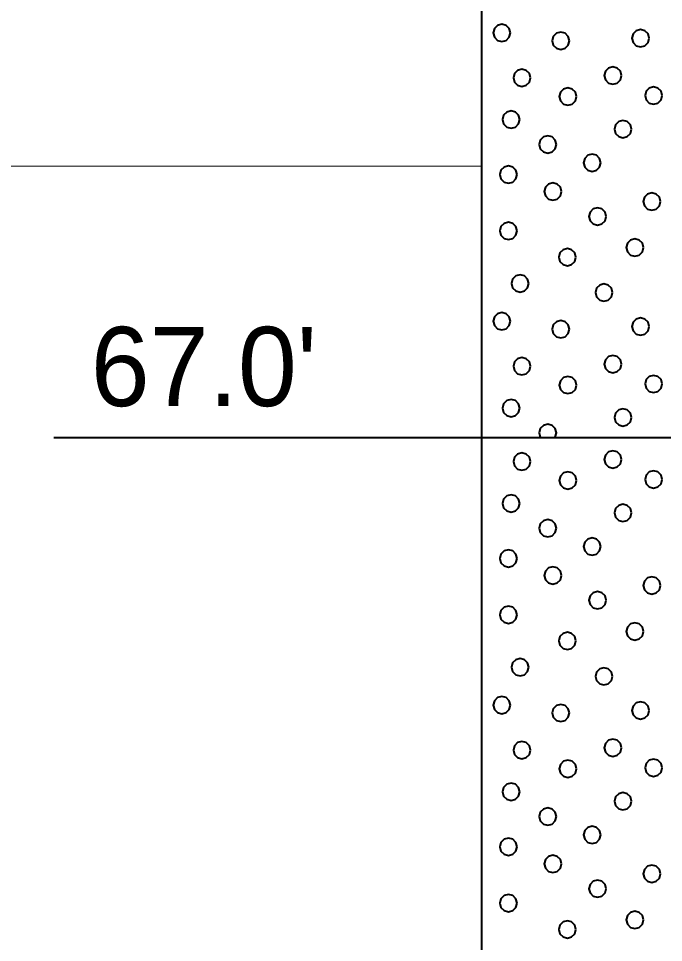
# Model space of a CAD drawing. Extents: x -76 to 974, y -1080 to -735.
# Drawn here: x 891.43 to 897.11, y -998.93 to -990.79 of the extents above; entities that cross this region are included whole.
import ezdxf

# ---------------------------------------------------------------- set-up
doc = ezdxf.new("R2010")
doc.units = 0
doc.header["$LTSCALE"] = 0.36
doc.layers.add('27', color=7, linetype='Continuous', lineweight=40)
doc.layers.add('7', color=7, linetype='Continuous', lineweight=13)

msp = doc.modelspace()

# ---------------------------------------------------------------- linework, layer by layer
at = {"layer": '27'}
for p, q in [((895.5077, -983.4789), (895.5077, -994.4789)), ((891.7402, -994.4789), (895.5076, -994.4789)), ((895.5077, -994.4789), (898.0077, -994.4789)), ((895.5077, -994.4789), (895.5077, -1002.5789))]:
    msp.add_line(p, q, dxfattribs=at)
for points in [[(895.762, -990.9154), (895.7518, -990.8773), (895.7239, -990.8494), (895.6858, -990.8392), (895.6477, -990.8494), (895.6198, -990.8773), (895.6096, -990.9154), (895.6198, -990.9535), (895.6477, -990.9814), (895.6858, -990.9916), (895.7239, -990.9814), (895.7518, -990.9535)], [(896.2807, -990.9853), (896.2705, -990.9472), (896.2426, -990.9193), (896.2045, -990.9091), (896.1664, -990.9193), (896.1385, -990.9472), (896.1283, -990.9853), (896.1385, -991.0234), (896.1664, -991.0513), (896.2045, -991.0615), (896.2426, -991.0513), (896.2705, -991.0234)], [(896.985, -990.9624), (896.9748, -990.9243), (896.9469, -990.8964), (896.9088, -990.8862), (896.8707, -990.8964), (896.8428, -990.9243), (896.8326, -990.9624), (896.8428, -991.0005), (896.8707, -991.0284), (896.9088, -991.0386), (896.9469, -991.0284), (896.9748, -991.0005)], [(895.9396, -991.3116), (895.9294, -991.2735), (895.9015, -991.2456), (895.8634, -991.2354), (895.8253, -991.2456), (895.7974, -991.2735), (895.7872, -991.3116), (895.7974, -991.3497), (895.8253, -991.3775), (895.8634, -991.3878), (895.9015, -991.3775), (895.9294, -991.3497)], [(896.7405, -991.292), (896.7303, -991.2539), (896.7024, -991.226), (896.6643, -991.2158), (896.6262, -991.226), (896.5984, -991.2539), (896.5881, -991.292), (896.5984, -991.3301), (896.6262, -991.358), (896.6643, -991.3682), (896.7024, -991.358), (896.7303, -991.3301)], [(896.3445, -991.4768), (896.3343, -991.4387), (896.3064, -991.4108), (896.2683, -991.4006), (896.2302, -991.4108), (896.2023, -991.4387), (896.1921, -991.4768), (896.2023, -991.5149), (896.2302, -991.5428), (896.2683, -991.553), (896.3064, -991.5428), (896.3343, -991.5149)], [(897.0996, -991.4678), (897.0894, -991.4297), (897.0615, -991.4018), (897.0234, -991.3916), (896.9853, -991.4018), (896.9574, -991.4297), (896.9472, -991.4678), (896.9574, -991.5059), (896.9853, -991.5338), (897.0234, -991.544), (897.0615, -991.5338), (897.0894, -991.5059)], [(895.8434, -991.6794), (895.8332, -991.6413), (895.8053, -991.6134), (895.7672, -991.6032), (895.7291, -991.6134), (895.7012, -991.6413), (895.691, -991.6794), (895.7012, -991.7175), (895.7291, -991.7454), (895.7672, -991.7556), (895.8053, -991.7454), (895.8332, -991.7175)], [(896.8295, -991.7626), (896.8193, -991.7245), (896.7914, -991.6966), (896.7533, -991.6864), (896.7152, -991.6966), (896.6873, -991.7245), (896.6771, -991.7626), (896.6873, -991.8007), (896.7152, -991.8286), (896.7533, -991.8388), (896.7914, -991.8286), (896.8193, -991.8007)], [(896.1663, -991.8981), (896.1561, -991.86), (896.1282, -991.8321), (896.0901, -991.8219), (896.052, -991.8321), (896.0241, -991.86), (896.0139, -991.8981), (896.0241, -991.9362), (896.052, -991.9641), (896.0901, -991.9743), (896.1282, -991.9641), (896.1561, -991.9362)], [(896.5578, -992.0595), (896.5476, -992.0214), (896.5197, -991.9935), (896.4816, -991.9833), (896.4435, -991.9935), (896.4157, -992.0214), (896.4054, -992.0595), (896.4157, -992.0976), (896.4435, -992.1255), (896.4816, -992.1357), (896.5197, -992.1255), (896.5476, -992.0976)], [(895.8205, -992.1638), (895.8103, -992.1257), (895.7824, -992.0978), (895.7443, -992.0876), (895.7062, -992.0978), (895.6783, -992.1257), (895.6681, -992.1638), (895.6783, -992.2019), (895.7062, -992.2297), (895.7443, -992.24), (895.7824, -992.2297), (895.8103, -992.2019)], [(896.2121, -992.3138), (896.2019, -992.2757), (896.174, -992.2478), (896.1359, -992.2376), (896.0978, -992.2478), (896.0699, -992.2757), (896.0597, -992.3138), (896.0699, -992.3519), (896.0978, -992.3798), (896.1359, -992.39), (896.174, -992.3798), (896.2019, -992.3519)], [(897.0842, -992.4015), (897.0739, -992.3634), (897.0461, -992.3355), (897.008, -992.3253), (896.9699, -992.3355), (896.942, -992.3634), (896.9318, -992.4015), (896.942, -992.4396), (896.9699, -992.4675), (897.008, -992.4777), (897.0461, -992.4675), (897.0739, -992.4396)], [(896.6062, -992.5324), (896.5959, -992.4943), (896.5681, -992.4664), (896.53, -992.4562), (896.4919, -992.4664), (896.464, -992.4943), (896.4538, -992.5324), (896.464, -992.5705), (896.4919, -992.5984), (896.53, -992.6086), (896.5681, -992.5984), (896.5959, -992.5705)], [(895.8205, -992.6596), (895.8103, -992.6215), (895.7824, -992.5936), (895.7443, -992.5834), (895.7062, -992.5936), (895.6783, -992.6215), (895.6681, -992.6596), (895.6783, -992.6977), (895.7062, -992.7255), (895.7443, -992.7358), (895.7824, -992.7255), (895.8103, -992.6977)], [(896.9341, -992.807), (896.9239, -992.7689), (896.896, -992.741), (896.8579, -992.7308), (896.8198, -992.741), (896.792, -992.7689), (896.7817, -992.807), (896.792, -992.8451), (896.8198, -992.873), (896.8579, -992.8832), (896.896, -992.873), (896.9239, -992.8451)], [(896.3392, -992.8909), (896.329, -992.8528), (896.3011, -992.8249), (896.263, -992.8147), (896.2249, -992.8249), (896.197, -992.8528), (896.1868, -992.8909), (896.197, -992.929), (896.2249, -992.9569), (896.263, -992.9671), (896.3011, -992.9569), (896.329, -992.929)], [(895.9235, -993.1223), (895.9133, -993.0842), (895.8854, -993.0563), (895.8473, -993.0461), (895.8092, -993.0563), (895.7813, -993.0842), (895.7711, -993.1223), (895.7813, -993.1604), (895.8092, -993.1883), (895.8473, -993.1985), (895.8854, -993.1883), (895.9133, -993.1604)], [(896.6621, -993.2024), (896.6519, -993.1643), (896.624, -993.1364), (896.5859, -993.1262), (896.5478, -993.1364), (896.5199, -993.1643), (896.5097, -993.2024), (896.5199, -993.2405), (896.5478, -993.2684), (896.5859, -993.2786), (896.624, -993.2684), (896.6519, -993.2405)], [(895.762, -993.4554), (895.7518, -993.4173), (895.7239, -993.3894), (895.6858, -993.3792), (895.6477, -993.3894), (895.6198, -993.4173), (895.6096, -993.4554), (895.6198, -993.4935), (895.6477, -993.5214), (895.6858, -993.5316), (895.7239, -993.5214), (895.7518, -993.4935)], [(896.2807, -993.5253), (896.2705, -993.4872), (896.2426, -993.4593), (896.2045, -993.4491), (896.1664, -993.4593), (896.1385, -993.4872), (896.1283, -993.5253), (896.1385, -993.5634), (896.1664, -993.5913), (896.2045, -993.6015), (896.2426, -993.5913), (896.2705, -993.5634)], [(896.985, -993.5024), (896.9748, -993.4643), (896.9469, -993.4364), (896.9088, -993.4262), (896.8707, -993.4364), (896.8428, -993.4643), (896.8326, -993.5024), (896.8428, -993.5405), (896.8707, -993.5684), (896.9088, -993.5786), (896.9469, -993.5684), (896.9748, -993.5405)], [(895.9396, -993.8516), (895.9294, -993.8135), (895.9015, -993.7856), (895.8634, -993.7754), (895.8253, -993.7856), (895.7974, -993.8135), (895.7872, -993.8516), (895.7974, -993.8897), (895.8253, -993.9175), (895.8634, -993.9278), (895.9015, -993.9175), (895.9294, -993.8897)], [(896.7405, -993.832), (896.7303, -993.7939), (896.7024, -993.766), (896.6643, -993.7558), (896.6262, -993.766), (896.5984, -993.7939), (896.5881, -993.832), (896.5984, -993.8701), (896.6262, -993.898), (896.6643, -993.9082), (896.7024, -993.898), (896.7303, -993.8701)], [(897.0996, -994.0078), (897.0894, -993.9697), (897.0615, -993.9418), (897.0234, -993.9316), (896.9853, -993.9418), (896.9574, -993.9697), (896.9472, -994.0078), (896.9574, -994.0459), (896.9853, -994.0738), (897.0234, -994.084), (897.0615, -994.0738), (897.0894, -994.0459)], [(896.3445, -994.0168), (896.3343, -993.9787), (896.3064, -993.9508), (896.2683, -993.9406), (896.2302, -993.9508), (896.2023, -993.9787), (896.1921, -994.0168), (896.2023, -994.0549), (896.2302, -994.0828), (896.2683, -994.093), (896.3064, -994.0828), (896.3343, -994.0549)], [(895.8434, -994.2194), (895.8332, -994.1813), (895.8053, -994.1534), (895.7672, -994.1432), (895.7291, -994.1534), (895.7012, -994.1813), (895.691, -994.2194), (895.7012, -994.2575), (895.7291, -994.2854), (895.7672, -994.2956), (895.8053, -994.2854), (895.8332, -994.2575)], [(896.8295, -994.3026), (896.8193, -994.2645), (896.7914, -994.2366), (896.7533, -994.2264), (896.7152, -994.2366), (896.6873, -994.2645), (896.6771, -994.3026), (896.6873, -994.3407), (896.7152, -994.3686), (896.7533, -994.3788), (896.7914, -994.3686), (896.8193, -994.3407)], [(896.1561, -994.4762), (896.1663, -994.4381), (896.1561, -994.4), (896.1282, -994.3721), (896.0901, -994.3619), (896.052, -994.3721), (896.0241, -994.4), (896.0139, -994.4381), (896.0241, -994.4762), (896.0269, -994.4789), (896.1533, -994.4789)], [(895.9396, -994.6916), (895.9294, -994.6535), (895.9015, -994.6256), (895.8634, -994.6154), (895.8253, -994.6256), (895.7974, -994.6535), (895.7872, -994.6916), (895.7974, -994.7297), (895.8253, -994.7575), (895.8634, -994.7678), (895.9015, -994.7575), (895.9294, -994.7297)], [(896.7405, -994.672), (896.7303, -994.6339), (896.7024, -994.606), (896.6643, -994.5958), (896.6262, -994.606), (896.5984, -994.6339), (896.5881, -994.672), (896.5984, -994.7101), (896.6262, -994.738), (896.6643, -994.7482), (896.7024, -994.738), (896.7303, -994.7101)], [(896.3445, -994.8568), (896.3343, -994.8187), (896.3064, -994.7908), (896.2683, -994.7806), (896.2302, -994.7908), (896.2023, -994.8187), (896.1921, -994.8568), (896.2023, -994.8949), (896.2302, -994.9228), (896.2683, -994.933), (896.3064, -994.9228), (896.3343, -994.8949)], [(897.0996, -994.8478), (897.0894, -994.8097), (897.0615, -994.7818), (897.0234, -994.7716), (896.9853, -994.7818), (896.9574, -994.8097), (896.9472, -994.8478), (896.9574, -994.8859), (896.9853, -994.9138), (897.0234, -994.924), (897.0615, -994.9138), (897.0894, -994.8859)], [(895.8434, -995.0594), (895.8332, -995.0213), (895.8053, -994.9934), (895.7672, -994.9832), (895.7291, -994.9934), (895.7012, -995.0213), (895.691, -995.0594), (895.7012, -995.0975), (895.7291, -995.1254), (895.7672, -995.1356), (895.8053, -995.1254), (895.8332, -995.0975)], [(896.8295, -995.1426), (896.8193, -995.1045), (896.7914, -995.0766), (896.7533, -995.0664), (896.7152, -995.0766), (896.6873, -995.1045), (896.6771, -995.1426), (896.6873, -995.1807), (896.7152, -995.2086), (896.7533, -995.2188), (896.7914, -995.2086), (896.8193, -995.1807)], [(896.1663, -995.2781), (896.1561, -995.24), (896.1282, -995.2121), (896.0901, -995.2019), (896.052, -995.2121), (896.0241, -995.24), (896.0139, -995.2781), (896.0241, -995.3162), (896.052, -995.3441), (896.0901, -995.3543), (896.1282, -995.3441), (896.1561, -995.3162)], [(896.5578, -995.4395), (896.5476, -995.4014), (896.5197, -995.3735), (896.4816, -995.3633), (896.4435, -995.3735), (896.4157, -995.4014), (896.4054, -995.4395), (896.4157, -995.4776), (896.4435, -995.5055), (896.4816, -995.5157), (896.5197, -995.5055), (896.5476, -995.4776)], [(895.8205, -995.5438), (895.8103, -995.5057), (895.7824, -995.4778), (895.7443, -995.4676), (895.7062, -995.4778), (895.6783, -995.5057), (895.6681, -995.5438), (895.6783, -995.5819), (895.7062, -995.6097), (895.7443, -995.62), (895.7824, -995.6097), (895.8103, -995.5819)], [(896.2121, -995.6938), (896.2019, -995.6557), (896.174, -995.6278), (896.1359, -995.6176), (896.0978, -995.6278), (896.0699, -995.6557), (896.0597, -995.6938), (896.0699, -995.7319), (896.0978, -995.7598), (896.1359, -995.77), (896.174, -995.7598), (896.2019, -995.7319)], [(897.0842, -995.7815), (897.0739, -995.7434), (897.0461, -995.7155), (897.008, -995.7053), (896.9699, -995.7155), (896.942, -995.7434), (896.9318, -995.7815), (896.942, -995.8196), (896.9699, -995.8475), (897.008, -995.8577), (897.0461, -995.8475), (897.0739, -995.8196)], [(896.6062, -995.9124), (896.5959, -995.8743), (896.5681, -995.8464), (896.53, -995.8362), (896.4919, -995.8464), (896.464, -995.8743), (896.4538, -995.9124), (896.464, -995.9505), (896.4919, -995.9784), (896.53, -995.9886), (896.5681, -995.9784), (896.5959, -995.9505)], [(895.8205, -996.0396), (895.8103, -996.0015), (895.7824, -995.9736), (895.7443, -995.9634), (895.7062, -995.9736), (895.6783, -996.0015), (895.6681, -996.0396), (895.6783, -996.0777), (895.7062, -996.1055), (895.7443, -996.1158), (895.7824, -996.1055), (895.8103, -996.0777)], [(896.9341, -996.187), (896.9239, -996.1489), (896.896, -996.121), (896.8579, -996.1108), (896.8198, -996.121), (896.792, -996.1489), (896.7817, -996.187), (896.792, -996.2251), (896.8198, -996.253), (896.8579, -996.2632), (896.896, -996.253), (896.9239, -996.2251)], [(896.3392, -996.2709), (896.329, -996.2328), (896.3011, -996.2049), (896.263, -996.1947), (896.2249, -996.2049), (896.197, -996.2328), (896.1868, -996.2709), (896.197, -996.309), (896.2249, -996.3369), (896.263, -996.3471), (896.3011, -996.3369), (896.329, -996.309)], [(895.9235, -996.5023), (895.9133, -996.4642), (895.8854, -996.4363), (895.8473, -996.4261), (895.8092, -996.4363), (895.7813, -996.4642), (895.7711, -996.5023), (895.7813, -996.5404), (895.8092, -996.5683), (895.8473, -996.5785), (895.8854, -996.5683), (895.9133, -996.5404)], [(896.6621, -996.5824), (896.6519, -996.5443), (896.624, -996.5164), (896.5859, -996.5062), (896.5478, -996.5164), (896.5199, -996.5443), (896.5097, -996.5824), (896.5199, -996.6205), (896.5478, -996.6484), (896.5859, -996.6586), (896.624, -996.6484), (896.6519, -996.6205)], [(895.762, -996.8354), (895.7518, -996.7973), (895.7239, -996.7694), (895.6858, -996.7592), (895.6477, -996.7694), (895.6198, -996.7973), (895.6096, -996.8354), (895.6198, -996.8735), (895.6477, -996.9014), (895.6858, -996.9116), (895.7239, -996.9014), (895.7518, -996.8735)], [(896.2807, -996.9053), (896.2705, -996.8672), (896.2426, -996.8393), (896.2045, -996.8291), (896.1664, -996.8393), (896.1385, -996.8672), (896.1283, -996.9053), (896.1385, -996.9434), (896.1664, -996.9713), (896.2045, -996.9815), (896.2426, -996.9713), (896.2705, -996.9434)], [(896.985, -996.8824), (896.9748, -996.8443), (896.9469, -996.8164), (896.9088, -996.8062), (896.8707, -996.8164), (896.8428, -996.8443), (896.8326, -996.8824), (896.8428, -996.9205), (896.8707, -996.9484), (896.9088, -996.9586), (896.9469, -996.9484), (896.9748, -996.9205)], [(895.9396, -997.2316), (895.9294, -997.1935), (895.9015, -997.1656), (895.8634, -997.1554), (895.8253, -997.1656), (895.7974, -997.1935), (895.7872, -997.2316), (895.7974, -997.2697), (895.8253, -997.2975), (895.8634, -997.3078), (895.9015, -997.2975), (895.9294, -997.2697)], [(896.7405, -997.212), (896.7303, -997.1739), (896.7024, -997.146), (896.6643, -997.1358), (896.6262, -997.146), (896.5984, -997.1739), (896.5881, -997.212), (896.5984, -997.2501), (896.6262, -997.278), (896.6643, -997.2882), (896.7024, -997.278), (896.7303, -997.2501)], [(896.3445, -997.3968), (896.3343, -997.3587), (896.3064, -997.3308), (896.2683, -997.3206), (896.2302, -997.3308), (896.2023, -997.3587), (896.1921, -997.3968), (896.2023, -997.4349), (896.2302, -997.4628), (896.2683, -997.473), (896.3064, -997.4628), (896.3343, -997.4349)], [(897.0996, -997.3878), (897.0894, -997.3497), (897.0615, -997.3218), (897.0234, -997.3116), (896.9853, -997.3218), (896.9574, -997.3497), (896.9472, -997.3878), (896.9574, -997.4259), (896.9853, -997.4538), (897.0234, -997.464), (897.0615, -997.4538), (897.0894, -997.4259)], [(895.8434, -997.5994), (895.8332, -997.5613), (895.8053, -997.5334), (895.7672, -997.5232), (895.7291, -997.5334), (895.7012, -997.5613), (895.691, -997.5994), (895.7012, -997.6375), (895.7291, -997.6654), (895.7672, -997.6756), (895.8053, -997.6654), (895.8332, -997.6375)], [(896.8295, -997.6826), (896.8193, -997.6445), (896.7914, -997.6166), (896.7533, -997.6064), (896.7152, -997.6166), (896.6873, -997.6445), (896.6771, -997.6826), (896.6873, -997.7207), (896.7152, -997.7486), (896.7533, -997.7588), (896.7914, -997.7486), (896.8193, -997.7207)], [(896.1663, -997.8181), (896.1561, -997.78), (896.1282, -997.7521), (896.0901, -997.7419), (896.052, -997.7521), (896.0241, -997.78), (896.0139, -997.8181), (896.0241, -997.8562), (896.052, -997.8841), (896.0901, -997.8943), (896.1282, -997.8841), (896.1561, -997.8562)], [(896.5578, -997.9795), (896.5476, -997.9414), (896.5197, -997.9135), (896.4816, -997.9033), (896.4435, -997.9135), (896.4157, -997.9414), (896.4054, -997.9795), (896.4157, -998.0176), (896.4435, -998.0455), (896.4816, -998.0557), (896.5197, -998.0455), (896.5476, -998.0176)], [(895.8205, -998.0838), (895.8103, -998.0457), (895.7824, -998.0178), (895.7443, -998.0076), (895.7062, -998.0178), (895.6783, -998.0457), (895.6681, -998.0838), (895.6783, -998.1219), (895.7062, -998.1497), (895.7443, -998.16), (895.7824, -998.1497), (895.8103, -998.1219)], [(896.2121, -998.2338), (896.2019, -998.1957), (896.174, -998.1678), (896.1359, -998.1576), (896.0978, -998.1678), (896.0699, -998.1957), (896.0597, -998.2338), (896.0699, -998.2719), (896.0978, -998.2998), (896.1359, -998.31), (896.174, -998.2998), (896.2019, -998.2719)], [(897.0842, -998.3215), (897.0739, -998.2834), (897.0461, -998.2555), (897.008, -998.2453), (896.9699, -998.2555), (896.942, -998.2834), (896.9318, -998.3215), (896.942, -998.3596), (896.9699, -998.3875), (897.008, -998.3977), (897.0461, -998.3875), (897.0739, -998.3596)], [(896.6062, -998.4524), (896.5959, -998.4143), (896.5681, -998.3864), (896.53, -998.3762), (896.4919, -998.3864), (896.464, -998.4143), (896.4538, -998.4524), (896.464, -998.4905), (896.4919, -998.5184), (896.53, -998.5286), (896.5681, -998.5184), (896.5959, -998.4905)], [(895.8205, -998.5796), (895.8103, -998.5415), (895.7824, -998.5136), (895.7443, -998.5034), (895.7062, -998.5136), (895.6783, -998.5415), (895.6681, -998.5796), (895.6783, -998.6177), (895.7062, -998.6455), (895.7443, -998.6558), (895.7824, -998.6455), (895.8103, -998.6177)], [(896.9341, -998.727), (896.9239, -998.6889), (896.896, -998.661), (896.8579, -998.6508), (896.8198, -998.661), (896.792, -998.6889), (896.7817, -998.727), (896.792, -998.7651), (896.8198, -998.793), (896.8579, -998.8032), (896.896, -998.793), (896.9239, -998.7651)], [(896.3392, -998.8109), (896.329, -998.7728), (896.3011, -998.7449), (896.263, -998.7347), (896.2249, -998.7449), (896.197, -998.7728), (896.1868, -998.8109), (896.197, -998.849), (896.2249, -998.8769), (896.263, -998.8871), (896.3011, -998.8769), (896.329, -998.849)]]:
    msp.add_lwpolyline(points, close=True, dxfattribs=at)
at = {"layer": '7'}
msp.add_line((864.9092, -992.09), (895.5077, -992.09), dxfattribs=at)

# ---------------------------------------------------------------- texts
at = {"layer": '27'}
msp.add_text("67.0'", height=0.6976, dxfattribs=at).set_placement((892.0643, -994.2025))

doc.saveas('drawing.dxf')
